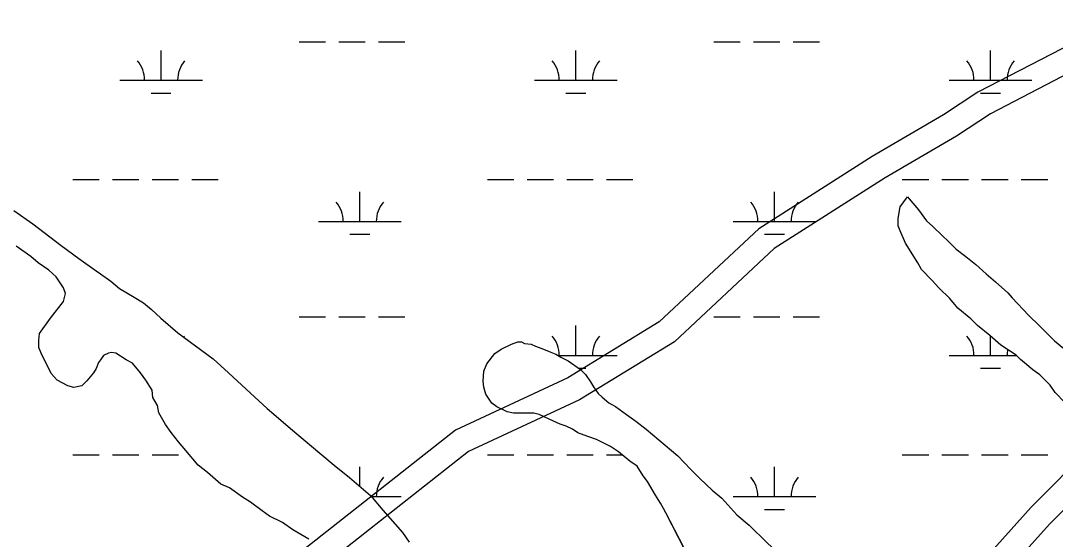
# Model space of a CAD drawing. Extents: x 3177185 to 3215018, y 812988 to 838321.
# Drawn here: x 3207616 to 3208868, y 820445 to 821072 of the extents above; entities that cross this region are included whole.
import ezdxf

# ---------------------------------------------------------------- set-up
doc = ezdxf.new("R2010")
doc.units = 0
for name, color, linetype in [('V-ROAD-CNTR', 7, 'Continuous'), ('V-SITE-VEGE', 7, 'Continuous'), ('V-WETL-SWMP', 7, 'Continuous')]:
    doc.layers.add(name, color=color, linetype=linetype)

msp = doc.modelspace()

# ---------------------------------------------------------------- linework, layer by layer
at = {"layer": 'V-ROAD-CNTR'}
for points in [[(3209368.3, 821113), (3209354.7, 821094.7), (3209330, 821057.4), (3209286.7, 821005.2), (3209171.9, 820860.1), (3209089.6, 820775.9), (3209087, 820740.6), (3209067.9, 820708.8), (3209006.5, 820665.9), (3208939.4, 820605.7), (3208911.8, 820556.8), (3208839.4, 820483.7), (3208756.2, 820390.9), (3208687.5, 820341.3)], [(3208973, 821096), (3208927.1, 821064.3), (3208774.8, 820985.4), (3208733.2, 820958), (3208646.8, 820907.7), (3208509.8, 820820.2), (3208389.1, 820707.7), (3208278.3, 820640.1), (3208142.5, 820576.9), (3207954.4, 820428.8), (3207746.5, 820299.7), (3207530.8, 820155.9), (3207211, 819947.2), (3207064.5, 819858.4)], [(3209396, 821099.9), (3209379.3, 821077.4), (3209354.1, 821039.5), (3209310, 820986.3), (3209194.5, 820840.3), (3209118.7, 820762.7), (3209116.4, 820731.3), (3209090.4, 820687.8), (3209025.2, 820642.3), (3208963.1, 820586.6), (3208935.9, 820538.6), (3208861.3, 820463.1), (3208776.4, 820368.4), (3208712.2, 820322.1)], [(3208990.1, 821071.3), (3208942.6, 821038.6), (3208790, 820959.5), (3208749, 820932.5), (3208662.4, 820882.1), (3208528.3, 820796.4), (3208407.4, 820683.7), (3208292.5, 820613.6), (3208158.3, 820551.2), (3207971.7, 820404.2), (3207762.7, 820274.4), (3207547.3, 820130.9), (3207227, 819921.8), (3207121.5, 819857.8)]]:
    msp.add_lwpolyline(points, dxfattribs=at)
at = {"layer": 'V-SITE-VEGE'}
for points in [[(3208879.9, 820610.2), (3208868.4, 820622.5), (3208862.3, 820631.3), (3208849.9, 820643.7), (3208841.1, 820649.8), (3208826.2, 820662.1), (3208820.9, 820667.4), (3208802.4, 820679.7), (3208789.2, 820691.1), (3208774.2, 820703.4), (3208766.3, 820711.3), (3208750.4, 820724.5), (3208740.7, 820735.9), (3208727.5, 820749.1), (3208719.6, 820757.9), (3208706.4, 820771.1), (3208702, 820779), (3208687, 820802.8), (3208680.8, 820817.7), (3208678.2, 820823.9), (3208678.2, 820832.7), (3208680.8, 820846.8), (3208689.6, 820859.1), (3208691.4, 820856.5), (3208702.8, 820843.3), (3208712.5, 820830.1), (3208720.4, 820823), (3208731.9, 820811.6), (3208738.9, 820805.5)], [(3207608.2, 820842.3), (3207631.1, 820826.5), (3207665.4, 820800.1), (3207686.5, 820784.3), (3207707.7, 820769.4), (3207713, 820765.9), (3207725.3, 820757.1), (3207735.8, 820748.3), (3207753.5, 820737.7), (3207764.9, 820730.7), (3207774.6, 820722.8), (3207786, 820712.2), (3207806.3, 820694.7), (3207849.4, 820663), (3207867.9, 820646.3), (3207894.3, 820621.7), (3207914.6, 820603.2), (3207945.4, 820576.9), (3207965.7, 820559.3), (3207995.6, 820534.7), (3208014.1, 820519.7), (3208039.6, 820497.8), (3208054.6, 820480.2), (3208078.4, 820452.9), (3208086.3, 820441.5)], [(3207964.9, 820444.9), (3207945.5, 820456.3), (3207933.2, 820465.1), (3207917.4, 820473), (3207908.5, 820479.2), (3207894.5, 820489.7), (3207884.8, 820495.9), (3207868.9, 820507.3), (3207858.4, 820511.7), (3207842.5, 820525.7), (3207831.1, 820534.5), (3207816.1, 820552.1), (3207807.3, 820562.7), (3207798.5, 820574.1), (3207791.4, 820583.8), (3207783.5, 820597.8), (3207781.7, 820606.6), (3207776.4, 820616.3), (3207775.5, 820625.1), (3207767.6, 820637.4), (3207761.5, 820646.2), (3207751.8, 820657.7), (3207743.8, 820662), (3207731.5, 820670), (3207726.2, 820670.8), (3207722.7, 820669.9), (3207716.6, 820667.3), (3207713, 820662), (3207710.4, 820658.5), (3207707.8, 820651.5), (3207704.3, 820646.2), (3207696.3, 820636.5), (3207690.2, 820630.3), (3207680.5, 820628.6), (3207673.5, 820630.3), (3207660.3, 820637.3), (3207653.2, 820645.2), (3207640.9, 820669.9), (3207638.2, 820676.9), (3207638.2, 820685.7), (3207639.1, 820693.6), (3207652.3, 820712.1), (3207668.1, 820732.4), (3207670.7, 820742.1), (3207668.1, 820749.1), (3207659.3, 820762.3), (3207650.5, 820770.2), (3207637.3, 820779), (3207628.5, 820786.9), (3207610.8, 820799.2)], [(3208738.9, 820805.5), (3208748.6, 820795.8), (3208760.1, 820787), (3208772.4, 820777.3), (3208784.7, 820765.9), (3208796.2, 820756.2), (3208811.1, 820743), (3208816.4, 820736.9), (3208835.8, 820715.8), (3208849.9, 820702.6), (3208867.5, 820685), (3208878.9, 820675.4)], [(3208434.8, 820403.9), (3208396.9, 820476.9), (3208394.3, 820482.2), (3208390.7, 820488.4), (3208384.6, 820498.1), (3208374.9, 820514.8), (3208369.6, 820521.8), (3208362.5, 820533.2), (3208353.7, 820539.4), (3208339.7, 820550.8), (3208330, 820557), (3208313.2, 820565.7), (3208302.7, 820569.3), (3208290.4, 820573.6), (3208284.2, 820578), (3208276.3, 820581.6), (3208269.2, 820584.2), (3208261.3, 820587.7), (3208249.9, 820593), (3208243.7, 820595.6), (3208237.5, 820597.4), (3208212.9, 820597.3), (3208205, 820599.1), (3208192.7, 820605.2), (3208186.5, 820609.6), (3208179.4, 820620.2), (3208176.8, 820629), (3208175.9, 820636), (3208176.8, 820648.3), (3208180.3, 820657.1), (3208190, 820669.5), (3208197.9, 820674.8), (3208210.2, 820680.9), (3208218.1, 820683.6), (3208222.5, 820683.6), (3208226, 820681.8), (3208233.9, 820681), (3208239.2, 820678.3), (3208248.9, 820674.8), (3208257.7, 820671.3), (3208263.9, 820668.7), (3208270, 820665.1), (3208278.8, 820660.8), (3208293.8, 820650.2)], [(3208293.8, 820650.2), (3208300, 820644), (3208306.1, 820635.3), (3208309.7, 820629.1), (3208315, 820621.2), (3208320.2, 820616.8), (3208328.2, 820609.8), (3208336.1, 820605.4), (3208349.3, 820595.7), (3208360.7, 820587.8), (3208373.1, 820578.1), (3208411.8, 820545.6), (3208426.8, 820529.8), (3208438.2, 820518.3), (3208453.2, 820504.3), (3208464.7, 820494.6), (3208483.2, 820474.4), (3208498.1, 820462.1), (3208519.3, 820441), (3208532.5, 820428.7), (3208565.1, 820396.1), (3208570, 820390.6), (3209070.4, 820390.6)]]:
    msp.add_lwpolyline(points, dxfattribs=at)
at = {"layer": 'V-WETL-SWMP'}
for p, q in [((3207953.3, 821046.4), (3207985.3, 821046.4)), ((3208001.3, 821046.4), (3208033.3, 821046.4)), ((3208049.3, 821046.4), (3208081.3, 821046.4)), ((3208455.2, 821046.4), (3208487.2, 821046.4)), ((3208503.2, 821046.4), (3208535.2, 821046.4)), ((3208551.2, 821046.4), (3208583.2, 821046.4)), ((3207786.2, 820999.9), (3207786.2, 821035.9)), ((3208288.1, 820999.9), (3208288.1, 821035.9)), ((3208790, 820999.9), (3208790, 821035.9)), ((3207736.2, 820999.9), (3207836.2, 820999.9)), ((3208238.1, 820999.9), (3208338.1, 820999.9)), ((3208740, 820999.9), (3208840, 820999.9)), ((3207774.2, 820984.5), (3207798.2, 820984.5)), ((3208276.1, 820984.5), (3208300.1, 820984.5)), ((3208778, 820984.5), (3208802, 820984.5)), ((3207679.4, 820879.9), (3207711.4, 820879.9)), ((3207727.4, 820879.9), (3207759.4, 820879.9)), ((3207775.4, 820879.9), (3207807.4, 820879.9)), ((3207823.4, 820879.9), (3207855.4, 820879.9)), ((3208181.3, 820879.9), (3208213.3, 820879.9)), ((3208229.3, 820879.9), (3208261.3, 820879.9)), ((3208277.3, 820879.9), (3208309.3, 820879.9)), ((3208325.3, 820879.9), (3208357.3, 820879.9)), ((3208683.2, 820879.9), (3208715.2, 820879.9)), ((3208731.2, 820879.9), (3208763.2, 820879.9)), ((3208779.2, 820879.9), (3208811.2, 820879.9)), ((3208827.2, 820879.9), (3208859.2, 820879.9)), ((3208026.7, 820829.1), (3208026.7, 820865.1)), ((3208528.6, 820829.1), (3208528.6, 820865.1)), ((3208680.8, 820846.8), (3208689.6, 820859.1)), ((3208689.6, 820859.1), (3208691.4, 820856.5)), ((3208678.2, 820832.7), (3208680.8, 820846.8)), ((3208691.4, 820856.5), (3208702.8, 820843.3)), ((3207608.2, 820842.3), (3207631.1, 820826.5)), ((3208678.2, 820823.9), (3208678.2, 820832.7)), ((3208702.8, 820843.3), (3208712.5, 820830.1)), ((3207631.1, 820826.5), (3207665.4, 820800.1)), ((3207976.7, 820829.1), (3208076.7, 820829.1)), ((3208478.6, 820829.1), (3208578.6, 820829.1)), ((3208680.8, 820817.7), (3208678.2, 820823.9)), ((3208712.5, 820830.1), (3208720.4, 820823)), ((3208720.4, 820823), (3208731.9, 820811.6)), ((3208014.7, 820813.7), (3208038.7, 820813.7)), ((3208516.6, 820813.7), (3208540.6, 820813.7)), ((3208687, 820802.8), (3208680.8, 820817.7)), ((3208731.9, 820811.6), (3208738.9, 820805.5)), ((3207628.5, 820786.9), (3207610.9, 820799.2)), ((3207665.4, 820800.1), (3207686.5, 820784.3)), ((3208702, 820779), (3208687, 820802.8)), ((3208738.9, 820805.5), (3208748.6, 820795.8)), ((3208748.6, 820795.8), (3208760.1, 820787)), ((3207637.3, 820779), (3207628.5, 820786.9)), ((3207686.5, 820784.3), (3207707.7, 820769.4)), ((3208760.1, 820787), (3208772.4, 820777.3)), ((3207650.5, 820770.2), (3207637.3, 820779)), ((3207659.3, 820762.3), (3207650.5, 820770.2)), ((3208706.4, 820771.1), (3208702, 820779)), ((3208719.6, 820757.9), (3208706.4, 820771.1)), ((3208772.4, 820777.3), (3208784.7, 820765.9)), ((3207668.1, 820749.1), (3207659.3, 820762.3)), ((3207707.7, 820769.4), (3207713, 820765.8)), ((3207713, 820765.8), (3207725.3, 820757.1)), ((3208727.5, 820749.1), (3208719.6, 820757.9)), ((3208784.7, 820765.9), (3208796.2, 820756.2)), ((3207670.7, 820742.1), (3207668.1, 820749.1)), ((3207725.3, 820757.1), (3207735.8, 820748.3)), ((3207735.8, 820748.3), (3207753.5, 820737.7)), ((3208740.7, 820735.9), (3208727.5, 820749.1)), ((3208796.2, 820756.2), (3208811.1, 820743)), ((3207652.3, 820712.1), (3207668.1, 820732.4)), ((3207668.1, 820732.4), (3207670.7, 820742.1)), ((3207753.5, 820737.7), (3207764.9, 820730.7)), ((3208750.4, 820724.5), (3208740.7, 820735.9)), ((3208811.1, 820743), (3208816.4, 820736.9)), ((3208816.4, 820736.9), (3208835.8, 820715.8)), ((3207764.9, 820730.7), (3207774.6, 820722.8)), ((3207774.6, 820722.8), (3207786, 820712.2)), ((3208766.3, 820711.3), (3208750.4, 820724.5)), ((3207639.1, 820693.6), (3207652.3, 820712.1)), ((3207786, 820712.2), (3207806.3, 820694.7)), ((3207953.3, 820713.7), (3207985.3, 820713.7)), ((3208001.3, 820713.7), (3208033.3, 820713.7)), ((3208049.3, 820713.7), (3208081.3, 820713.7)), ((3208455.2, 820713.7), (3208487.2, 820713.7)), ((3208503.2, 820713.7), (3208535.2, 820713.7)), ((3208551.2, 820713.7), (3208583.2, 820713.7)), ((3208774.2, 820703.4), (3208766.3, 820711.3)), ((3208835.8, 820715.8), (3208849.9, 820702.6)), ((3208288.1, 820667.3), (3208288.1, 820703.3)), ((3208789.2, 820691.1), (3208774.2, 820703.4)), ((3208849.9, 820702.6), (3208867.5, 820685)), ((3207638.2, 820685.7), (3207639.1, 820693.6)), ((3207638.2, 820676.9), (3207638.2, 820685.7)), ((3207806.3, 820694.7), (3207849.4, 820663)), ((3208210.2, 820680.9), (3208218.1, 820683.6)), ((3208218.1, 820683.6), (3208222.5, 820683.6)), ((3208222.5, 820683.6), (3208226, 820681.8)), ((3208802.4, 820679.7), (3208789.2, 820691.1)), ((3208790, 820667.3), (3208790, 820690.4)), ((3208867.5, 820685), (3208878.9, 820675.4)), ((3207640.9, 820669.9), (3207638.2, 820676.9)), ((3207653.2, 820645.2), (3207640.9, 820669.9)), ((3207722.7, 820669.9), (3207716.6, 820667.3)), ((3207726.2, 820670.8), (3207722.7, 820669.9)), ((3207731.5, 820670), (3207726.2, 820670.8)), ((3207743.8, 820662), (3207731.5, 820670)), ((3208190, 820669.5), (3208197.9, 820674.8)), ((3208197.9, 820674.8), (3208210.2, 820680.9)), ((3208226, 820681.8), (3208233.9, 820680.9)), ((3208233.9, 820680.9), (3208239.2, 820678.3)), ((3208239.2, 820678.3), (3208248.9, 820674.8)), ((3208248.9, 820674.8), (3208257.7, 820671.3)), ((3208257.7, 820671.3), (3208263.9, 820668.7)), ((3208820.9, 820667.4), (3208802.4, 820679.7)), ((3207710.4, 820658.5), (3207707.8, 820651.5)), ((3207713, 820662), (3207710.4, 820658.5)), ((3207716.6, 820667.3), (3207713, 820662)), ((3207751.8, 820657.7), (3207743.8, 820662)), ((3207761.5, 820646.2), (3207751.8, 820657.7)), ((3207849.4, 820663), (3207867.9, 820646.3)), ((3208176.8, 820648.3), (3208180.3, 820657.1)), ((3208180.3, 820657.1), (3208190, 820669.5)), ((3208263.9, 820668.7), (3208270, 820665.1)), ((3208266.3, 820667.3), (3208338.1, 820667.3)), ((3208270, 820665.1), (3208278.8, 820660.8)), ((3208278.8, 820660.8), (3208293.8, 820650.2)), ((3208740, 820667.3), (3208821, 820667.3)), ((3208826.2, 820662.1), (3208820.9, 820667.4)), ((3208841.1, 820649.8), (3208826.2, 820662.1)), ((3207660.3, 820637.3), (3207653.2, 820645.2)), ((3207704.3, 820646.2), (3207696.3, 820636.5)), ((3207707.8, 820651.5), (3207704.3, 820646.2)), ((3207767.6, 820637.4), (3207761.5, 820646.2)), ((3207867.9, 820646.3), (3207894.3, 820621.7)), ((3208175.9, 820636), (3208176.8, 820648.3)), ((3208291.5, 820651.8), (3208300.1, 820651.8)), ((3208293.8, 820650.2), (3208300, 820644)), ((3208778, 820651.8), (3208802, 820651.8)), ((3208849.9, 820643.7), (3208841.1, 820649.8)), ((3207673.5, 820630.3), (3207660.3, 820637.3)), ((3207696.3, 820636.5), (3207690.2, 820630.3)), ((3207775.6, 820625.1), (3207767.6, 820637.4)), ((3208176.8, 820629), (3208175.9, 820636)), ((3208300, 820644), (3208306.1, 820635.3)), ((3208306.1, 820635.3), (3208309.7, 820629.1)), ((3208862.3, 820631.3), (3208849.9, 820643.7)), ((3207680.5, 820628.6), (3207673.5, 820630.3)), ((3207690.2, 820630.3), (3207680.5, 820628.6)), ((3207776.4, 820616.3), (3207775.6, 820625.1)), ((3207894.3, 820621.7), (3207914.6, 820603.2)), ((3208179.4, 820620.2), (3208176.8, 820629)), ((3208186.5, 820609.6), (3208179.4, 820620.2)), ((3208309.7, 820629.1), (3208315, 820621.2)), ((3208315, 820621.2), (3208320.2, 820616.8)), ((3208868.4, 820622.5), (3208862.3, 820631.3)), ((3207781.7, 820606.6), (3207776.4, 820616.3)), ((3208192.7, 820605.2), (3208186.5, 820609.6)), ((3208320.2, 820616.8), (3208328.2, 820609.8)), ((3208328.2, 820609.8), (3208336.1, 820605.4)), ((3207783.5, 820597.8), (3207781.7, 820606.6)), ((3207791.4, 820583.8), (3207783.5, 820597.8)), ((3207914.6, 820603.2), (3207945.4, 820576.9)), ((3208205, 820599.1), (3208192.7, 820605.2)), ((3208212.9, 820597.3), (3208205, 820599.1)), ((3208237.5, 820597.4), (3208212.9, 820597.3)), ((3208243.7, 820595.6), (3208237.5, 820597.4)), ((3208249.9, 820593), (3208243.7, 820595.6)), ((3208336.1, 820605.4), (3208349.3, 820595.7)), ((3208349.3, 820595.7), (3208360.7, 820587.8)), ((3207798.5, 820574.1), (3207791.4, 820583.8)), ((3208261.3, 820587.7), (3208249.9, 820593)), ((3208269.2, 820584.2), (3208261.3, 820587.7)), ((3208276.3, 820581.6), (3208269.2, 820584.2)), ((3208360.7, 820587.8), (3208373.1, 820578.1)), ((3207807.3, 820562.7), (3207798.5, 820574.1)), ((3207945.4, 820576.9), (3207965.7, 820559.3)), ((3208284.2, 820578), (3208276.3, 820581.6)), ((3208290.4, 820573.6), (3208284.2, 820578)), ((3208302.7, 820569.3), (3208290.4, 820573.6)), ((3208373.1, 820578.1), (3208411.8, 820545.6)), ((3207816.1, 820552.1), (3207807.3, 820562.7)), ((3207965.7, 820559.3), (3207995.6, 820534.7)), ((3208313.2, 820565.7), (3208302.7, 820569.3)), ((3208330, 820557), (3208313.2, 820565.7)), ((3208339.7, 820550.8), (3208330, 820557)), ((3207679.4, 820547.2), (3207711.4, 820547.2)), ((3207727.4, 820547.2), (3207759.4, 820547.2)), ((3207775.4, 820547.2), (3207807.4, 820547.2)), ((3207831.1, 820534.5), (3207816.1, 820552.1)), ((3208181.3, 820547.2), (3208213.3, 820547.2)), ((3208229.3, 820547.2), (3208261.3, 820547.2)), ((3208277.3, 820547.2), (3208309.3, 820547.2)), ((3208325.3, 820547.2), (3208344.1, 820547.2)), ((3208353.7, 820539.4), (3208339.7, 820550.8)), ((3208411.8, 820545.6), (3208426.8, 820529.8)), ((3208683.2, 820547.2), (3208715.2, 820547.2)), ((3208731.2, 820547.2), (3208763.2, 820547.2)), ((3208779.2, 820547.2), (3208811.2, 820547.2)), ((3208827.2, 820547.2), (3208859.2, 820547.2)), ((3207842.5, 820525.7), (3207831.1, 820534.5)), ((3207995.6, 820534.7), (3208014.1, 820519.7)), ((3208026.7, 820508.9), (3208026.7, 820532.5)), ((3208362.5, 820533.2), (3208353.7, 820539.4)), ((3208369.6, 820521.8), (3208362.5, 820533.2)), ((3208528.6, 820496.5), (3208528.6, 820532.5)), ((3207858.4, 820511.7), (3207842.5, 820525.7)), ((3208014.1, 820519.7), (3208039.6, 820497.8)), ((3208374.9, 820514.8), (3208369.6, 820521.8)), ((3208426.8, 820529.8), (3208438.2, 820518.3)), ((3207868.9, 820507.3), (3207858.4, 820511.7)), ((3207884.8, 820495.9), (3207868.9, 820507.3)), ((3208384.6, 820498.1), (3208374.9, 820514.8)), ((3208438.2, 820518.3), (3208453.2, 820504.3)), ((3207894.5, 820489.7), (3207884.8, 820495.9)), ((3208039.6, 820497.8), (3208054.6, 820480.2)), ((3208040.7, 820496.5), (3208076.7, 820496.5)), ((3208390.7, 820488.4), (3208384.6, 820498.1)), ((3208453.2, 820504.3), (3208464.7, 820494.6)), ((3208464.7, 820494.6), (3208483.2, 820474.4)), ((3208478.6, 820496.5), (3208578.6, 820496.5)), ((3207908.5, 820479.2), (3207894.5, 820489.7)), ((3208394.3, 820482.2), (3208390.7, 820488.4)), ((3208396.9, 820476.9), (3208394.3, 820482.2)), ((3207917.4, 820473), (3207908.5, 820479.2)), ((3207933.2, 820465.1), (3207917.4, 820473)), ((3208054.6, 820480.2), (3208078.4, 820452.9)), ((3208434.8, 820403.9), (3208396.9, 820476.9)), ((3208483.2, 820474.4), (3208498.1, 820462.1)), ((3208516.6, 820481), (3208540.6, 820481)), ((3207945.5, 820456.3), (3207933.2, 820465.1)), ((3208498.1, 820462.1), (3208519.3, 820441)), ((3207964.9, 820444.9), (3207945.5, 820456.3)), ((3208078.4, 820452.9), (3208086.3, 820441.5))]:
    msp.add_line(p, q, dxfattribs=at)
for centre, start, end in [((3207731, 821000.4), 359.2282, 40.7718), ((3207841.4, 821000.4), 139.2282, 180.7718), ((3208232.9, 821000.4), 359.2282, 40.7718), ((3208343.4, 821000.4), 139.2282, 180.7718), ((3208734.8, 821000.4), 359.2282, 40.7718), ((3208845.3, 821000.4), 139.2282, 180.7718), ((3207971.4, 820829.6), 359.2282, 40.7718), ((3208081.9, 820829.6), 139.2282, 180.7718), ((3208473.3, 820829.6), 359.2282, 40.7718), ((3208583.8, 820829.6), 139.2282, 180.7718), ((3207841.4, 820667.7), 139.2282, 142.2681), ((3208232.9, 820667.7), 359.2282, 40.7718), ((3208343.4, 820667.7), 139.2282, 180.7718), ((3208734.8, 820667.7), 359.2282, 40.7718), ((3208845.3, 820667.7), 169.4276, 180.7718), ((3208081.9, 820496.9), 139.2282, 180.7718), ((3208473.3, 820496.9), 359.2282, 40.7718), ((3208583.8, 820496.9), 139.2282, 180.7718)]:
    msp.add_arc(centre, 35.2, start, end, dxfattribs=at)

doc.saveas('drawing.dxf')
